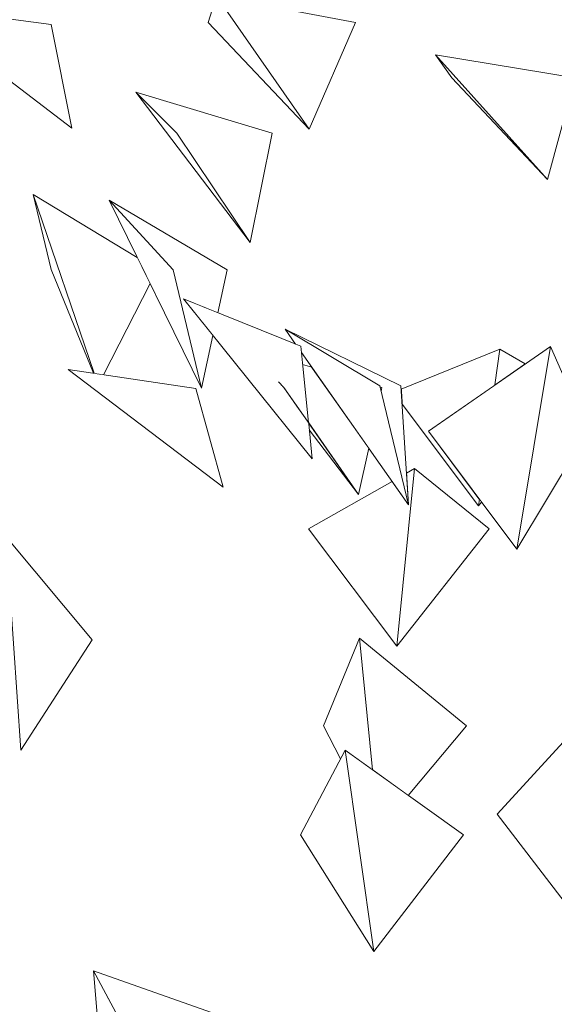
# Model space of a CAD drawing. Extents: x -289599 to -184549, y 66678 to 295474.
# Tile 339 of 656: x -263165 to -263028, y 71575 to 71826. Entities that reach past the tile are written whole.
import ezdxf

# ---------------------------------------------------------------- set-up
doc = ezdxf.new("R2010")
doc.units = 0
doc.header["$MEASUREMENT"] = 0
doc.linetypes.add('Wipeout_Contour', pattern=[1000, 0, -1000])
doc.layers.add('arch drzewa', color=8, linetype='Continuous')
doc.layers.add('arch drzewa_Nr_Pióra__4', color=8, linetype='Continuous', lineweight=9)

msp = doc.modelspace()

# ---------------------------------------------------------------- wipeouts: each hides what was drawn before it
at = {"color": 254, "linetype": 'Wipeout_Contour', "lineweight": 0, "ltscale": 960085.685603}
msp.add_wipeout([(-263151.56, 71798.79), (-263156.81, 71825.26), (-263192.42, 71830.01)], dxfattribs=at).dxf.layer = 'arch drzewa'
at = {"color": 254, "linetype": 'Wipeout_Contour', "lineweight": 0, "ltscale": 959729.178646}
msp.add_wipeout([(-263030.2, 71785.7), (-263054.59, 71811.69), (-263058.77, 71817.49)], dxfattribs=at).dxf.layer = 'arch drzewa'
at = {"color": 254, "linetype": 'Wipeout_Contour', "lineweight": 0, "ltscale": 959930.246212}
msp.add_wipeout([(-263118.46, 71732.49), (-263125.71, 71762.64), (-263142.07, 71780.43)], dxfattribs=at).dxf.layer = 'arch drzewa'
at = {"color": 254, "linetype": 'Wipeout_Contour', "lineweight": 0, "ltscale": 959658.479407}
msp.add_wipeout([(-263043.61, 71733.32), (-263035.93, 71738.65), (-263042.36, 71742.45)], dxfattribs=at).dxf.layer = 'arch drzewa'
at = {"color": 254, "linetype": 'Wipeout_Contour', "lineweight": 0, "ltscale": 1599658.34659934}
msp.add_wipeout([(-263098.79, 71734.09), (-263091.13, 71723.39), (-263090.97, 71721.86), (-263078.41, 71705.38), (-263097.45, 71732.66)], dxfattribs=at).dxf.layer = 'arch drzewa'
at = {"color": 254, "linetype": 'Wipeout_Contour', "lineweight": 0, "ltscale": 959747.826109}
msp.add_wipeout([(-263072.45, 71732.66), (-263072.95, 71732.8), (-263072.67, 71731.66)], dxfattribs=at).dxf.layer = 'arch drzewa'
at = {"color": 254, "linetype": 'Wipeout_Contour', "lineweight": 0, "ltscale": 959952.365053}
msp.add_wipeout([(-263164.61, 71640.11), (-263146.35, 71668.31), (-263168.28, 71694.59)], dxfattribs=at).dxf.layer = 'arch drzewa'
at = {"color": 254, "linetype": 'Wipeout_Contour', "lineweight": 0, "ltscale": 959540.534635}
msp.add_wipeout([(-263022.13, 71596.5), (-263043.05, 71623.77), (-263023.31, 71645.35)], dxfattribs=at).dxf.layer = 'arch drzewa'
at = {"color": 254, "linetype": 'Wipeout_Contour', "lineweight": 0, "ltscale": 959651.168609}
msp.add_wipeout([(-263074.54, 71588.81), (-263051.61, 71618.53), (-263081.85, 71640.12)], dxfattribs=at).dxf.layer = 'arch drzewa'
at = {"color": 254, "linetype": 'Wipeout_Contour', "lineweight": 0, "ltscale": 959783.277344}
msp.add_wipeout([(-263124.24, 71543.27), (-263111.6, 71571.69), (-263146, 71583.87)], dxfattribs=at).dxf.layer = 'arch drzewa'

# ---------------------------------------------------------------- next in the draw order: linework, layer by layer
at = {"layer": 'arch drzewa_Nr_Pióra__4', "linetype": 'Continuous'}
for p, q in [((-263156.81, 71825.26), (-263192.42, 71830.01)), ((-263192.42, 71830.01), (-263151.56, 71798.79)), ((-263151.56, 71798.79), (-263156.81, 71825.26)), ((-263146.35, 71668.31), (-263168.28, 71694.59)), ((-263168.28, 71694.59), (-263164.61, 71640.11)), ((-263164.61, 71640.11), (-263146.35, 71668.31)), ((-263043.05, 71623.77), (-263023.31, 71645.35)), ((-263022.13, 71596.5), (-263043.05, 71623.77))]:
    msp.add_line(p, q, dxfattribs=at)

# ---------------------------------------------------------------- next in the draw order: wipeouts: each hides what was drawn before it
at = {"color": 254, "linetype": 'Wipeout_Contour', "lineweight": 0, "ltscale": 959699.342431}
msp.add_wipeout([(-263030.2, 71785.7), (-263058.77, 71817.49), (-263023.14, 71811.69)], dxfattribs=at).dxf.layer = 'arch drzewa'
at = {"color": 254, "linetype": 'Wipeout_Contour', "lineweight": 0, "ltscale": 2239784.730082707}
msp.add_wipeout([(-263142.07, 71780.43), (-263125.71, 71762.64), (-263118.46, 71732.49), (-263115.55, 71745.89), (-263123.09, 71755.24), (-263114.29, 71751.69), (-263111.91, 71762.64)], dxfattribs=at).dxf.layer = 'arch drzewa'
at = {"color": 254, "linetype": 'Wipeout_Contour', "lineweight": 0, "ltscale": 959610.989617}
msp.add_wipeout([(-263038.03, 71691.42), (-263019.98, 71721.51), (-263029.47, 71743.14)], dxfattribs=at).dxf.layer = 'arch drzewa'
at = {"color": 254, "linetype": 'Wipeout_Contour', "lineweight": 0, "ltscale": 1599632.393316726}
msp.add_wipeout([(-263090.36, 71737.87), (-263092.68, 71738.54), (-263091.16, 71723.64), (-263078.41, 71705.38), (-263075.83, 71717.19)], dxfattribs=at).dxf.layer = 'arch drzewa'
at = {"color": 254, "linetype": 'Wipeout_Contour', "lineweight": 0, "ltscale": 959691.864078}
msp.add_wipeout([(-263074.54, 71588.81), (-263081.85, 71640.12), (-263093.24, 71618.53)], dxfattribs=at).dxf.layer = 'arch drzewa'
at = {"color": 254, "linetype": 'Wipeout_Contour', "lineweight": 0, "ltscale": 959815.122905}
msp.add_wipeout([(-263124.24, 71543.27), (-263146, 71583.87), (-263145.05, 71571.69)], dxfattribs=at).dxf.layer = 'arch drzewa'

# ---------------------------------------------------------------- next in the draw order: linework, layer by layer
at = {"layer": 'arch drzewa_Nr_Pióra__4', "linetype": 'Continuous'}
for p, q in [((-263054.59, 71811.69), (-263058.77, 71817.49)), ((-263058.77, 71817.49), (-263030.2, 71785.7)), ((-263023.14, 71811.69), (-263058.77, 71817.49)), ((-263030.2, 71785.7), (-263054.59, 71811.69)), ((-263030.2, 71785.7), (-263023.14, 71811.69)), ((-263074.54, 71588.81), (-263093.24, 71618.53)), ((-263074.54, 71588.81), (-263051.61, 71618.53)), ((-263111.6, 71571.69), (-263146, 71583.87)), ((-263146, 71583.87), (-263124.24, 71543.27)), ((-263145.05, 71571.69), (-263146, 71583.87))]:
    msp.add_line(p, q, dxfattribs=at)

# ---------------------------------------------------------------- next in the draw order: wipeouts: each hides what was drawn before it
at = {"color": 254, "linetype": 'Wipeout_Contour', "lineweight": 0, "ltscale": 959935.13254}
msp.add_wipeout([(-263106.05, 71769.66), (-263124.81, 71797.53), (-263135.25, 71808)], dxfattribs=at).dxf.layer = 'arch drzewa'
at = {"color": 254, "linetype": 'Wipeout_Contour', "lineweight": 0, "ltscale": 1919577.030563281}
msp.add_wipeout([(-263073.01, 71733.07), (-263097.16, 71747.55), (-263094.46, 71743.7), (-263093.15, 71743.17), (-263092.99, 71741.61), (-263065.69, 71702.76)], dxfattribs=at).dxf.layer = 'arch drzewa'

# ---------------------------------------------------------------- next in the draw order: wipeouts: each hides what was drawn before it
at = {"color": 254, "linetype": 'Wipeout_Contour', "lineweight": 0, "ltscale": 1279894.345728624}
msp.add_wipeout([(-263100.41, 71797.53), (-263135.25, 71808), (-263124.81, 71797.53), (-263106.05, 71769.66)], dxfattribs=at).dxf.layer = 'arch drzewa'
at = {"color": 254, "linetype": 'Wipeout_Contour', "lineweight": 0, "ltscale": 2239422.01389382}
msp.add_wipeout([(-263097.16, 71747.55), (-263073.01, 71733.07), (-263072.95, 71732.8), (-263072.45, 71732.66), (-263072.67, 71731.66), (-263065.69, 71702.76), (-263067.59, 71733.07)], dxfattribs=at).dxf.layer = 'arch drzewa'

# ---------------------------------------------------------------- next in the draw order: linework, layer by layer
at = {"layer": 'arch drzewa_Nr_Pióra__4', "linetype": 'Continuous'}
for p, q in [((-263124.81, 71797.53), (-263135.25, 71808)), ((-263072.45, 71732.66), (-263072.95, 71732.8)), ((-263072.67, 71731.66), (-263072.45, 71732.66))]:
    msp.add_line(p, q, dxfattribs=at)

# ---------------------------------------------------------------- next in the draw order: wipeouts: each hides what was drawn before it
at = {"color": 254, "linetype": 'Wipeout_Contour', "lineweight": 0, "ltscale": 959912.821673}
msp.add_wipeout([(-263091.05, 71798.59), (-263116.75, 71825.76), (-263114.66, 71832.47)], dxfattribs=at).dxf.layer = 'arch drzewa'
at = {"color": 254, "linetype": 'Wipeout_Contour', "lineweight": 0, "ltscale": 1599951.613059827}
msp.add_wipeout([(-263161.38, 71781.87), (-263145.85, 71736.27), (-263143.5, 71735.92), (-263131.6, 71759.18), (-263134.85, 71765.78)], dxfattribs=at).dxf.layer = 'arch drzewa'
at = {"color": 254, "linetype": 'Wipeout_Contour', "lineweight": 0, "ltscale": 2239583.641135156}
msp.add_wipeout([(-263093.15, 71743.17), (-263123.09, 71755.24), (-263090.22, 71714.48), (-263091.13, 71723.39), (-263098.79, 71734.09), (-263097.45, 71732.66), (-263091.16, 71723.64)], dxfattribs=at).dxf.layer = 'arch drzewa'
at = {"color": 254, "linetype": 'Wipeout_Contour', "lineweight": 0, "ltscale": 959678.336869}
msp.add_wipeout([(-263068.66, 71666.69), (-263045.11, 71696.63), (-263064.13, 71711.96)], dxfattribs=at).dxf.layer = 'arch drzewa'

# ---------------------------------------------------------------- next in the draw order: linework, layer by layer
at = {"layer": 'arch drzewa_Nr_Pióra__4', "linetype": 'Continuous'}
for p, q in [((-263125.71, 71762.64), (-263142.07, 71780.43)), ((-263111.91, 71762.64), (-263142.07, 71780.43)), ((-263114.29, 71751.69), (-263111.91, 71762.64)), ((-263093.15, 71743.17), (-263123.09, 71755.24)), ((-263073.01, 71733.07), (-263097.16, 71747.55)), ((-263097.16, 71747.55), (-263094.46, 71743.7)), ((-263091.16, 71723.64), (-263093.15, 71743.17)), ((-263090.36, 71737.87), (-263092.68, 71738.54)), ((-263097.45, 71732.66), (-263098.83, 71734.13)), ((-263090.22, 71714.48), (-263091.13, 71723.4)), ((-263090.22, 71714.48), (-263090.25, 71714.59))]:
    msp.add_line(p, q, dxfattribs=at)

# ---------------------------------------------------------------- next in the draw order: wipeouts: each hides what was drawn before it
at = {"color": 254, "linetype": 'Wipeout_Contour', "lineweight": 0, "ltscale": 959876.988287}
msp.add_wipeout([(-263091.05, 71798.59), (-263114.66, 71832.47), (-263079.18, 71825.76)], dxfattribs=at).dxf.layer = 'arch drzewa'
at = {"color": 254, "linetype": 'Wipeout_Contour', "lineweight": 0, "ltscale": 1279994.918515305}
msp.add_wipeout([(-263161.38, 71781.87), (-263156.87, 71762.72), (-263146.07, 71736.3), (-263145.85, 71736.27)], dxfattribs=at).dxf.layer = 'arch drzewa'
at = {"color": 254, "linetype": 'Wipeout_Contour', "lineweight": 0, "ltscale": 1919438.360694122}
msp.add_wipeout([(-263069.87, 71708.71), (-263091.2, 71696.63), (-263068.66, 71666.69), (-263064.13, 71711.96), (-263066.19, 71710.79), (-263065.69, 71702.76)], dxfattribs=at).dxf.layer = 'arch drzewa'
at = {"color": 254, "linetype": 'Wipeout_Contour', "lineweight": 0, "ltscale": 959652.671233}
msp.add_wipeout([(-263047.59, 71704.16), (-263047.81, 71702.5), (-263047.04, 71703.43)], dxfattribs=at).dxf.layer = 'arch drzewa'

# ---------------------------------------------------------------- next in the draw order: linework, layer by layer
at = {"layer": 'arch drzewa_Nr_Pióra__4', "linetype": 'Continuous'}
for p, q in [((-263116.75, 71825.76), (-263114.66, 71832.47)), ((-263114.66, 71832.47), (-263091.05, 71798.59)), ((-263079.18, 71825.76), (-263114.66, 71832.47)), ((-263091.05, 71798.59), (-263116.75, 71825.76)), ((-263091.05, 71798.59), (-263079.18, 71825.76)), ((-263135.25, 71808), (-263106.05, 71769.66)), ((-263100.41, 71797.53), (-263135.25, 71808)), ((-263106.05, 71769.66), (-263124.81, 71797.53)), ((-263106.05, 71769.66), (-263100.41, 71797.53)), ((-263134.85, 71765.78), (-263161.38, 71781.87)), ((-263156.87, 71762.72), (-263161.38, 71781.87)), ((-263078.41, 71705.38), (-263097.45, 71732.66)), ((-263090.97, 71721.86), (-263078.41, 71705.38)), ((-263078.41, 71705.38), (-263075.83, 71717.19)), ((-263091.2, 71696.63), (-263069.87, 71708.71))]:
    msp.add_line(p, q, dxfattribs=at)

# ---------------------------------------------------------------- next in the draw order: wipeouts: each hides what was drawn before it
at = {"color": 254, "linetype": 'Wipeout_Contour', "lineweight": 0, "ltscale": 2239268.335016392}
msp.add_wipeout([(-263042.36, 71742.45), (-263067.54, 71732.24), (-263067.3, 71728.41), (-263047.81, 71702.5), (-263047.59, 71704.16), (-263060.61, 71721.51), (-263043.61, 71733.32)], dxfattribs=at).dxf.layer = 'arch drzewa'
at = {"color": 254, "linetype": 'Wipeout_Contour', "lineweight": 0, "ltscale": 959905.139672}
msp.add_wipeout([(-263112.92, 71707.22), (-263119.95, 71732.44), (-263152.48, 71737.24)], dxfattribs=at).dxf.layer = 'arch drzewa'
at = {"color": 254, "linetype": 'Wipeout_Contour', "lineweight": 0, "ltscale": 1279555.841955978}
msp.add_wipeout([(-263078.18, 71668.68), (-263074.89, 71635.15), (-263065.72, 71628.6), (-263050.9, 71646.32)], dxfattribs=at).dxf.layer = 'arch drzewa'

# ---------------------------------------------------------------- next in the draw order: linework, layer by layer
at = {"layer": 'arch drzewa_Nr_Pióra__4', "linetype": 'Continuous'}
for p, q in [((-263161.38, 71781.87), (-263145.85, 71736.27)), ((-263142.07, 71780.43), (-263118.46, 71732.49)), ((-263146.07, 71736.3), (-263156.87, 71762.72)), ((-263118.46, 71732.49), (-263125.71, 71762.64)), ((-263143.5, 71735.92), (-263131.6, 71759.18)), ((-263123.09, 71755.24), (-263090.22, 71714.48)), ((-263067.59, 71733.07), (-263097.16, 71747.55)), ((-263118.46, 71732.49), (-263115.55, 71745.89)), ((-263092.99, 71741.61), (-263065.69, 71702.76)), ((-263119.95, 71732.44), (-263152.48, 71737.24)), ((-263152.48, 71737.24), (-263112.92, 71707.22)), ((-263112.92, 71707.22), (-263119.95, 71732.44)), ((-263065.69, 71702.76), (-263073.01, 71733.07)), ((-263065.69, 71702.76), (-263067.59, 71733.07)), ((-263064.13, 71711.96), (-263068.66, 71666.69)), ((-263066.19, 71710.79), (-263064.13, 71711.96)), ((-263112.92, 71707.22), (-263112.99, 71707.32)), ((-263065.72, 71628.6), (-263050.9, 71646.32))]:
    msp.add_line(p, q, dxfattribs=at)

# ---------------------------------------------------------------- next in the draw order: wipeouts: each hides what was drawn before it
at = {"color": 254, "linetype": 'Wipeout_Contour', "lineweight": 0, "ltscale": 959650.597573}
msp.add_wipeout([(-263038.03, 71691.42), (-263029.47, 71743.14), (-263060.61, 71721.51)], dxfattribs=at).dxf.layer = 'arch drzewa'
at = {"color": 254, "linetype": 'Wipeout_Contour', "lineweight": 0, "ltscale": 1599512.464750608}
msp.add_wipeout([(-263078.18, 71668.68), (-263087.37, 71646.32), (-263082.99, 71637.94), (-263081.85, 71640.12), (-263074.89, 71635.15)], dxfattribs=at).dxf.layer = 'arch drzewa'

# ---------------------------------------------------------------- next in the draw order: linework, layer by layer
at = {"layer": 'arch drzewa_Nr_Pióra__4', "linetype": 'Continuous'}
for p, q in [((-263067.54, 71732.24), (-263042.36, 71742.45)), ((-263060.61, 71721.51), (-263029.47, 71743.14)), ((-263042.36, 71742.45), (-263043.61, 71733.32)), ((-263035.93, 71738.65), (-263042.36, 71742.45)), ((-263029.47, 71743.14), (-263038.03, 71691.42)), ((-263019.98, 71721.51), (-263029.47, 71743.14)), ((-263047.81, 71702.5), (-263067.3, 71728.41)), ((-263038.03, 71691.42), (-263060.61, 71721.51)), ((-263038.03, 71691.42), (-263019.98, 71721.51)), ((-263045.11, 71696.63), (-263064.13, 71711.96)), ((-263047.59, 71704.16), (-263047.81, 71702.5)), ((-263047.81, 71702.5), (-263047.04, 71703.43)), ((-263068.66, 71666.69), (-263091.2, 71696.63)), ((-263068.66, 71666.69), (-263045.11, 71696.63)), ((-263087.37, 71646.32), (-263078.18, 71668.68)), ((-263050.9, 71646.32), (-263078.18, 71668.68)), ((-263078.18, 71668.68), (-263074.89, 71635.15)), ((-263082.99, 71637.94), (-263087.37, 71646.32)), ((-263093.24, 71618.53), (-263081.85, 71640.12)), ((-263051.61, 71618.53), (-263081.85, 71640.12)), ((-263081.85, 71640.12), (-263074.54, 71588.81))]:
    msp.add_line(p, q, dxfattribs=at)

doc.saveas('drawing.dxf')
